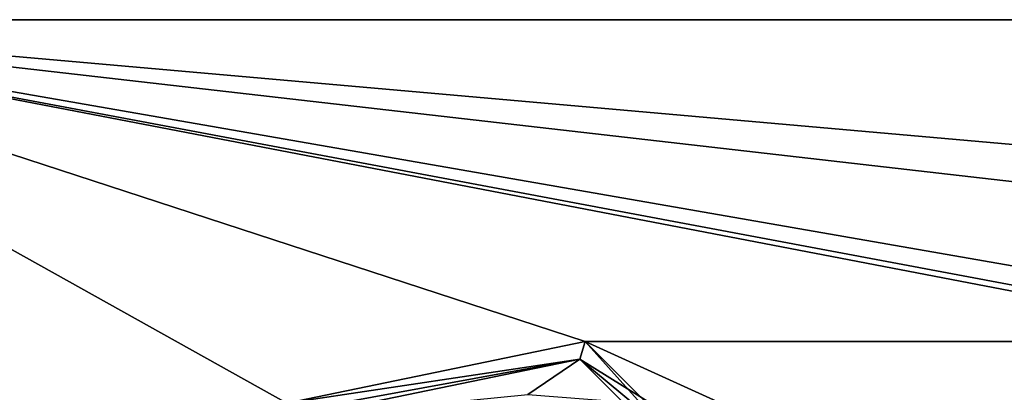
# Model space of a CAD drawing. Header units: metres. Extents: x -205 to 205, y -82 to 82.
# Tile 291 of 426: x 21 to 69, y 57 to 75. Entities that reach past the tile are written whole.
import ezdxf

# ---------------------------------------------------------------- set-up
doc = ezdxf.new("R2010")
doc.units = ezdxf.units.M
doc.layers.add('solid_PRT0003', color=7, linetype='CONTINUOUS')

msp = doc.modelspace()

# ---------------------------------------------------------------- linework, layer by layer
at = {"layer": 'solid_PRT0003'}
for points in [[(0, -75), (0, 75), (200, 75)], [(200, 75, 1.5), (200, 75), (0, 75)], [(200, -75), (0, -75), (200, 75)], [(0, 75, 1.5), (200, 75, 1.5), (0, 75)], [(179.536652, 59.144897, 1.5), (200, 75, 1.5), (0, 75, 1.5)], [(33.837666, 56.110996, 1.5), (48.536655, 59.144897, 1.5), (0, 75, 1.5)], [(82.463356, 59.144901, 1.5), (0, 75, 1.5), (48.536655, 59.144897, 1.5)], [(24.12355, 47.959885, 1.5), (33.837666, 56.110996, 1.5), (0, 75, 1.5)], [(21.359428, 46.364033, 1.5), (24.12355, 47.959885, 1.5), (0, 75, 1.5)], [(18.216194, 45.809784, 1.5), (21.359428, 46.364033, 1.5), (0, 75, 1.5)], [(164.837662, 56.110996, 1.5), (179.536652, 59.144897, 1.5), (0, 75, 1.5)], [(155.12355, 47.959885, 1.5), (164.837662, 56.110996, 1.5), (0, 75, 1.5)], [(152.359421, 46.364033, 1.5), (155.12355, 47.959885, 1.5), (0, 75, 1.5)], [(82.463356, 59.144901, 1.5), (152.359421, 46.364033, 1.5), (0, 75, 1.5)], [(48.275169, 58.280056, 2.071429), (48.536655, 59.144897, 1.5), (33.837666, 56.110996, 1.5)], [(48.275169, 58.280056, 2.071429), (58.280056, 48.275169, 2.071429), (48.536655, 59.144897, 1.5)], [(71.855103, 48.536655, 1.5), (82.463356, 59.144901, 1.5), (48.536655, 59.144897, 1.5)], [(71.855103, 48.536655, 1.5), (48.536655, 59.144897, 1.5), (59.144901, 48.536644, 1.5)], [(58.280056, 48.275169, 2.071429), (59.144901, 48.536644, 1.5), (48.536655, 59.144897, 1.5)], [(48.275169, 58.280056, 2.071429), (33.837666, 56.110996, 1.5), (34.181252, 55.70153, 1.654846)], [(48.275169, 58.280056, 2.071429), (34.181252, 55.70153, 1.654846), (34.41843, 55.418869, 2.071429)], [(45.714622, 56.530743, 3.5), (48.275169, 58.280056, 2.071429), (34.41843, 55.418869, 2.071429)], [(45.714622, 56.530743, 3.5), (51.830894, 56.051094, 2.810129), (48.275169, 58.280056, 2.071429)], [(56.071461, 51.799477, 2.810123), (58.280056, 48.275169, 2.071429), (48.275169, 58.280056, 2.071429)], [(51.830894, 56.051094, 2.810129), (56.071461, 51.799477, 2.810123), (48.275169, 58.280056, 2.071429)]]:
    msp.add_3dface(points, dxfattribs=at)

doc.saveas('drawing.dxf')
